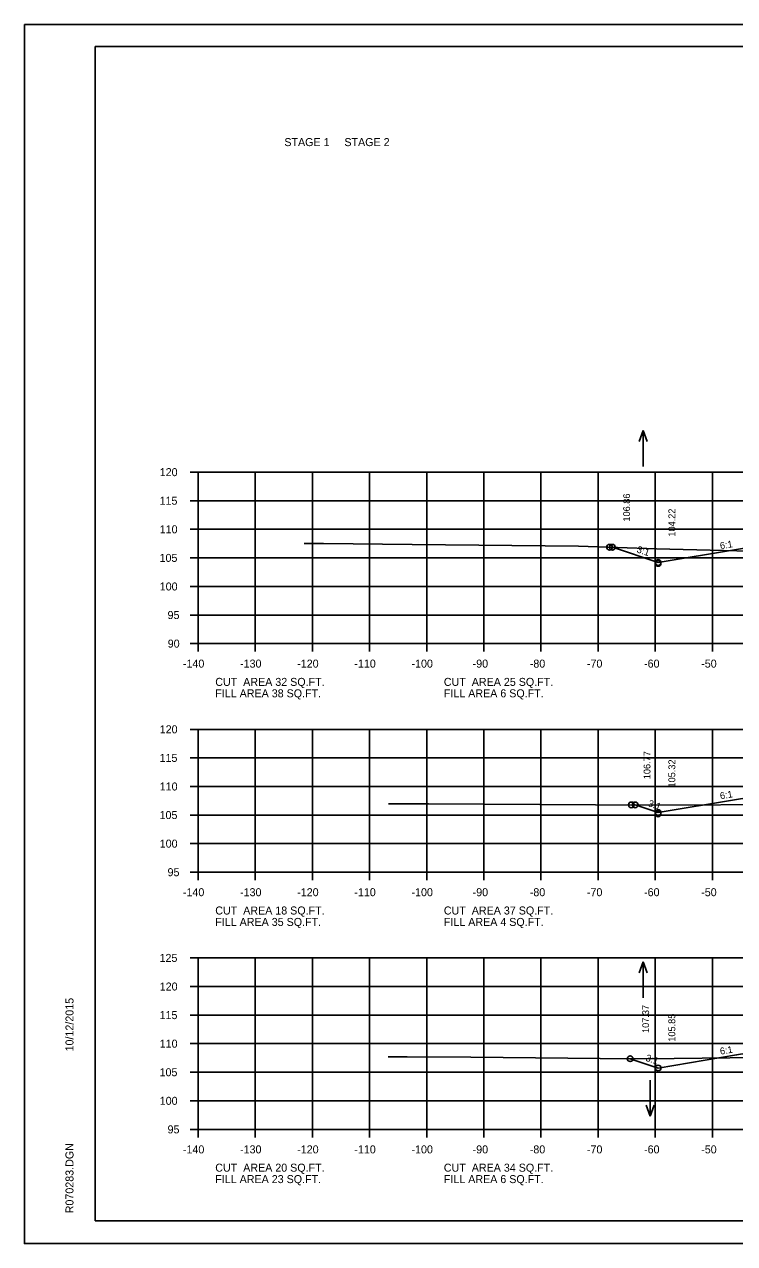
# Model space of a CAD drawing. Extents: x 1175611 to 1176402, y -433344 to -416213.
# Drawn here: x 1175610.6 to 1175734.9, y -432916.9 to -432703.5 of the extents above; entities that cross this region are included whole.
import ezdxf

# ---------------------------------------------------------------- set-up
doc = ezdxf.new("R2010")
doc.units = 0
for name, color, linetype in [('Default', 7, 'Continuous'), ('R_Axis', 7, 'Continuous'), ('R_Axis Annot', 7, 'Continuous'), ('R_Border', 7, 'Continuous'), ('R_Exist Surface', 7, 'Continuous'), ('R_Fin Surface', 7, 'Continuous'), ('R_Grid', 7, 'Continuous'), ('R_No Plot', 7, 'Continuous'), ('R_Water Annot', 7, 'Continuous'), ('R_Xsect Elev', 7, 'Continuous'), ('R_Xsect Slope', 7, 'Continuous')]:
    doc.layers.add(name, color=color, linetype=linetype)

msp = doc.modelspace()

# ---------------------------------------------------------------- linework, layer by layer
at = {"layer": 'R_Axis'}
for p, q in [((1175639.57, -432781.87), (1175640.97, -432781.87)), ((1175640.97, -432811.87), (1175640.97, -432781.87)), ((1175639.57, -432786.87), (1175640.97, -432786.87)), ((1175639.57, -432791.87), (1175640.97, -432791.87)), ((1175639.57, -432796.87), (1175640.97, -432796.87)), ((1175639.57, -432801.87), (1175640.97, -432801.87)), ((1175639.57, -432806.87), (1175640.97, -432806.87)), ((1175639.57, -432811.87), (1175640.97, -432811.87)), ((1175640.97, -432811.87), (1175920.97, -432811.87)), ((1175640.97, -432813.27), (1175640.97, -432811.87)), ((1175650.97, -432813.27), (1175650.97, -432811.87)), ((1175660.97, -432813.27), (1175660.97, -432811.87)), ((1175670.97, -432813.27), (1175670.97, -432811.87)), ((1175680.97, -432813.27), (1175680.97, -432811.87)), ((1175690.97, -432813.27), (1175690.97, -432811.87)), ((1175700.97, -432813.27), (1175700.97, -432811.87)), ((1175710.97, -432813.27), (1175710.97, -432811.87)), ((1175720.97, -432813.27), (1175720.97, -432811.87)), ((1175730.97, -432813.27), (1175730.97, -432811.87)), ((1175639.57, -432826.87), (1175640.97, -432826.87)), ((1175640.97, -432851.87), (1175640.97, -432826.87)), ((1175639.57, -432831.87), (1175640.97, -432831.87)), ((1175639.57, -432836.87), (1175640.97, -432836.87)), ((1175639.57, -432841.87), (1175640.97, -432841.87)), ((1175639.57, -432846.87), (1175640.97, -432846.87)), ((1175639.57, -432851.87), (1175640.97, -432851.87)), ((1175640.97, -432851.87), (1175920.97, -432851.87)), ((1175640.97, -432853.27), (1175640.97, -432851.87)), ((1175650.97, -432853.27), (1175650.97, -432851.87)), ((1175660.97, -432853.27), (1175660.97, -432851.87)), ((1175670.97, -432853.27), (1175670.97, -432851.87)), ((1175680.97, -432853.27), (1175680.97, -432851.87)), ((1175690.97, -432853.27), (1175690.97, -432851.87)), ((1175700.97, -432853.27), (1175700.97, -432851.87)), ((1175710.97, -432853.27), (1175710.97, -432851.87)), ((1175720.97, -432853.27), (1175720.97, -432851.87)), ((1175730.97, -432853.27), (1175730.97, -432851.87)), ((1175639.57, -432866.87), (1175640.97, -432866.87)), ((1175640.97, -432896.87), (1175640.97, -432866.87)), ((1175639.57, -432871.87), (1175640.97, -432871.87)), ((1175639.57, -432876.87), (1175640.97, -432876.87)), ((1175639.57, -432881.87), (1175640.97, -432881.87)), ((1175639.57, -432886.87), (1175640.97, -432886.87)), ((1175639.57, -432891.87), (1175640.97, -432891.87)), ((1175639.57, -432896.87), (1175640.97, -432896.87)), ((1175640.97, -432896.87), (1175920.97, -432896.87)), ((1175640.97, -432898.27), (1175640.97, -432896.87)), ((1175650.97, -432898.27), (1175650.97, -432896.87)), ((1175660.97, -432898.27), (1175660.97, -432896.87)), ((1175670.97, -432898.27), (1175670.97, -432896.87)), ((1175680.97, -432898.27), (1175680.97, -432896.87)), ((1175690.97, -432898.27), (1175690.97, -432896.87)), ((1175700.97, -432898.27), (1175700.97, -432896.87)), ((1175710.97, -432898.27), (1175710.97, -432896.87)), ((1175720.97, -432898.27), (1175720.97, -432896.87)), ((1175730.97, -432898.27), (1175730.97, -432896.87))]:
    msp.add_line(p, q, dxfattribs=at)
at = {"layer": 'R_Border'}
for p, q in [((1175622.97, -432707.41), (1175939.15, -432707.41)), ((1175622.97, -432912.87), (1175622.97, -432707.41)), ((1175622.97, -432912.87), (1175622.97, -432912.87)), ((1175939.15, -432912.87), (1175622.97, -432912.87))]:
    msp.add_line(p, q, dxfattribs=at)
at = {"layer": 'R_Exist Surface'}
for points in [[(1175659.55, -432794.34), (1175660.88, -432794.35), (1175662.89, -432794.36), (1175678.43, -432794.52), (1175707.53, -432794.82), (1175721.18, -432795.26), (1175754.01, -432796.09)], [(1175674.27, -432839.88), (1175677.57, -432839.88), (1175677.63, -432839.88), (1175678.64, -432839.89), (1175681.26, -432839.9), (1175720.25, -432840.12), (1175744.6, -432840.03)], [(1175674.24, -432884.16), (1175677.29, -432884.16), (1175677.55, -432884.16), (1175688.68, -432884.26), (1175711.34, -432884.47), (1175719.38, -432884.52), (1175748.73, -432884.2)]]:
    msp.add_lwpolyline(points, dxfattribs=at)
at = {"layer": 'R_Fin Surface'}
for points in [[(1175713.46, -432795.01), (1175721.47, -432797.68), (1175735.2, -432795.4), (1175743.47, -432794.02), (1175749.47, -432793.78), (1175751.47, -432793.74), (1175780.97, -432793.15), (1175810.47, -432793.74), (1175812.47, -432793.78), (1175818.47, -432794.02), (1175826.75, -432795.4), (1175840.47, -432797.68), (1175846.01, -432795.84)], [(1175713.46, -432795.01), (1175721.47, -432797.68), (1175735.2, -432795.4), (1175743.47, -432794.02), (1175749.47, -432793.78), (1175751.47, -432793.74), (1175780.97, -432793.15), (1175810.47, -432793.74), (1175812.47, -432793.78), (1175818.47, -432794.02), (1175826.75, -432795.4), (1175840.47, -432797.68), (1175846.01, -432795.84)], [(1175717.46, -432840.1), (1175721.47, -432841.44), (1175735.2, -432839.15), (1175743.47, -432837.78), (1175749.47, -432837.54), (1175751.47, -432837.5), (1175780.97, -432836.91), (1175810.47, -432837.5), (1175812.47, -432837.54), (1175818.47, -432837.78), (1175826.75, -432839.15), (1175840.47, -432841.44), (1175845.58, -432839.74)], [(1175717.46, -432840.1), (1175721.47, -432841.44), (1175735.2, -432839.15), (1175743.47, -432837.78), (1175749.47, -432837.54), (1175751.47, -432837.5), (1175780.97, -432836.91), (1175810.47, -432837.5), (1175812.47, -432837.54), (1175818.47, -432837.78), (1175826.75, -432839.15), (1175840.47, -432841.44), (1175845.58, -432839.74)], [(1175716.59, -432884.5), (1175721.47, -432886.13), (1175735.2, -432883.84), (1175743.47, -432882.46), (1175749.47, -432882.22), (1175751.47, -432882.18), (1175780.97, -432881.59), (1175810.47, -432882.18), (1175812.47, -432882.22), (1175818.47, -432882.46), (1175826.75, -432883.84), (1175840.47, -432886.13), (1175840.5, -432886.13), (1175846.51, -432884.13)], [(1175716.59, -432884.5), (1175721.47, -432886.13), (1175735.2, -432883.84), (1175743.47, -432882.46), (1175749.47, -432882.22), (1175751.47, -432882.18), (1175780.97, -432881.59), (1175810.47, -432882.18), (1175812.47, -432882.22), (1175818.47, -432882.46), (1175826.75, -432883.84), (1175840.47, -432886.13), (1175840.5, -432886.13), (1175846.51, -432884.13)]]:
    msp.add_lwpolyline(points, dxfattribs=at)
at = {"layer": 'R_Grid'}
for p, q in [((1175640.97, -432781.87), (1175920.97, -432781.87)), ((1175640.97, -432811.87), (1175640.97, -432781.87)), ((1175650.97, -432811.87), (1175650.97, -432781.87)), ((1175660.97, -432811.87), (1175660.97, -432781.87)), ((1175670.97, -432811.87), (1175670.97, -432781.87)), ((1175680.97, -432811.87), (1175680.97, -432781.87)), ((1175690.97, -432811.87), (1175690.97, -432781.87)), ((1175700.97, -432811.87), (1175700.97, -432781.87)), ((1175710.97, -432811.87), (1175710.97, -432781.87)), ((1175720.97, -432811.87), (1175720.97, -432781.87)), ((1175730.97, -432811.87), (1175730.97, -432781.87)), ((1175640.97, -432786.87), (1175920.97, -432786.87)), ((1175640.97, -432791.87), (1175920.97, -432791.87)), ((1175640.97, -432796.87), (1175920.97, -432796.87)), ((1175640.97, -432801.87), (1175920.97, -432801.87)), ((1175640.97, -432806.87), (1175920.97, -432806.87)), ((1175640.97, -432811.87), (1175920.97, -432811.87)), ((1175640.97, -432826.87), (1175920.97, -432826.87)), ((1175640.97, -432851.87), (1175640.97, -432826.87)), ((1175650.97, -432851.87), (1175650.97, -432826.87)), ((1175660.97, -432851.87), (1175660.97, -432826.87)), ((1175670.97, -432851.87), (1175670.97, -432826.87)), ((1175680.97, -432851.87), (1175680.97, -432826.87)), ((1175690.97, -432851.87), (1175690.97, -432826.87)), ((1175700.97, -432851.87), (1175700.97, -432826.87)), ((1175710.97, -432851.87), (1175710.97, -432826.87)), ((1175720.97, -432851.87), (1175720.97, -432826.87)), ((1175730.97, -432851.87), (1175730.97, -432826.87)), ((1175640.97, -432831.87), (1175920.97, -432831.87)), ((1175640.97, -432836.87), (1175920.97, -432836.87)), ((1175640.97, -432841.87), (1175920.97, -432841.87)), ((1175640.97, -432846.87), (1175920.97, -432846.87)), ((1175640.97, -432851.87), (1175920.97, -432851.87)), ((1175640.97, -432866.87), (1175920.97, -432866.87)), ((1175640.97, -432896.87), (1175640.97, -432866.87)), ((1175650.97, -432896.87), (1175650.97, -432866.87)), ((1175660.97, -432896.87), (1175660.97, -432866.87)), ((1175670.97, -432896.87), (1175670.97, -432866.87)), ((1175680.97, -432896.87), (1175680.97, -432866.87)), ((1175690.97, -432896.87), (1175690.97, -432866.87)), ((1175700.97, -432896.87), (1175700.97, -432866.87)), ((1175710.97, -432896.87), (1175710.97, -432866.87)), ((1175720.97, -432896.87), (1175720.97, -432866.87)), ((1175730.97, -432896.87), (1175730.97, -432866.87)), ((1175640.97, -432871.87), (1175920.97, -432871.87)), ((1175640.97, -432876.87), (1175920.97, -432876.87)), ((1175640.97, -432881.87), (1175920.97, -432881.87)), ((1175640.97, -432886.87), (1175920.97, -432886.87)), ((1175640.97, -432891.87), (1175920.97, -432891.87)), ((1175640.97, -432896.87), (1175920.97, -432896.87))]:
    msp.add_line(p, q, dxfattribs=at)
at = {"layer": 'R_No Plot'}
for p, q in [((1175610.57, -432703.52), (1175943.91, -432703.52)), ((1175610.57, -432916.85), (1175943.91, -432916.85))]:
    msp.add_line(p, q, dxfattribs=at)
msp.add_lwpolyline([(1175610.57, -432703.52), (1175943.91, -432703.52), (1175943.91, -432916.86), (1175610.57, -432916.86)], close=True, dxfattribs=at)
for centre in [(1175712.98, -432795), (1175713.46, -432795.01), (1175713.46, -432795.01), (1175721.47, -432797.68), (1175721.47, -432797.83), (1175716.78, -432840.1), (1175717.46, -432840.1), (1175717.46, -432840.1), (1175721.47, -432841.44), (1175721.47, -432841.66), (1175716.57, -432884.5), (1175716.59, -432884.5), (1175716.59, -432884.5), (1175721.47, -432886.13), (1175721.47, -432886.13)]:
    msp.add_circle(centre, 0.5, dxfattribs=at)
at = {"layer": 'R_Water Annot'}
for p, q in [((1175718.87, -432774.6), (1175718.17, -432776.52)), ((1175718.87, -432780.88), (1175718.87, -432774.6)), ((1175718.87, -432774.6), (1175719.57, -432776.52)), ((1175718.87, -432867.55), (1175718.17, -432869.47)), ((1175718.87, -432873.83), (1175718.87, -432867.55)), ((1175718.87, -432867.55), (1175719.57, -432869.47)), ((1175720.08, -432888.26), (1175720.08, -432894.55)), ((1175720.08, -432894.55), (1175719.38, -432892.62)), ((1175720.08, -432894.55), (1175720.78, -432892.62))]:
    msp.add_line(p, q, dxfattribs=at)

# ---------------------------------------------------------------- texts
at = {"layer": 'Default'}
for s, p in [('STAGE 1     STAGE 2', (1175656.06, -432724.82)), ('CUT  AREA 32 SQ.FT.', (1175643.97, -432819.27)), ('CUT  AREA 25 SQ.FT.', (1175683.97, -432819.27)), ('FILL AREA 38 SQ.FT.', (1175643.97, -432821.27)), ('FILL AREA 6 SQ.FT.', (1175683.97, -432821.27)), ('CUT  AREA 18 SQ.FT.', (1175643.97, -432859.27)), ('FILL AREA 35 SQ.FT.', (1175643.97, -432861.27)), ('CUT  AREA 37 SQ.FT.', (1175683.97, -432859.27)), ('FILL AREA 4 SQ.FT.', (1175683.97, -432861.27)), ('CUT  AREA 20 SQ.FT.', (1175643.97, -432904.27)), ('CUT  AREA 34 SQ.FT.', (1175683.97, -432904.27)), ('FILL AREA 23 SQ.FT.', (1175643.97, -432906.27)), ('FILL AREA 6 SQ.FT.', (1175683.97, -432906.27))]:
    msp.add_text(s, height=1.4, dxfattribs=at).set_placement(p)
at = {"layer": 'R_Axis Annot'}
for s, p in [('120', (1175634.25, -432782.57)), ('115', (1175634.22, -432787.57)), ('110', (1175634.25, -432792.57)), ('105', (1175634.22, -432797.57)), ('100', (1175634.25, -432802.57)), ('95', (1175635.62, -432807.57)), ('90', (1175635.65, -432812.57)), ('-140', (1175638.31, -432816.07)), ('-130', (1175648.31, -432816.07)), ('-120', (1175658.31, -432816.07)), ('-110', (1175668.31, -432816.07)), ('-100', (1175678.31, -432816.07)), ('-90', (1175689.01, -432816.07)), ('-80', (1175699.01, -432816.07)), ('-70', (1175709.01, -432816.07)), ('-60', (1175719.01, -432816.07)), ('-50', (1175729.01, -432816.07)), ('120', (1175634.25, -432827.57)), ('115', (1175634.22, -432832.57)), ('110', (1175634.25, -432837.57)), ('105', (1175634.22, -432842.57)), ('100', (1175634.25, -432847.57)), ('95', (1175635.62, -432852.57)), ('-140', (1175638.31, -432856.07)), ('-130', (1175648.31, -432856.07)), ('-120', (1175658.31, -432856.07)), ('-110', (1175668.31, -432856.07)), ('-100', (1175678.31, -432856.07)), ('-90', (1175689.01, -432856.07)), ('-80', (1175699.01, -432856.07)), ('-70', (1175709.01, -432856.07)), ('-60', (1175719.01, -432856.07)), ('-50', (1175729.01, -432856.07)), ('125', (1175634.22, -432867.57)), ('120', (1175634.25, -432872.57)), ('115', (1175634.22, -432877.57)), ('110', (1175634.25, -432882.57)), ('105', (1175634.22, -432887.57)), ('100', (1175634.25, -432892.57)), ('95', (1175635.62, -432897.57)), ('-140', (1175638.31, -432901.07)), ('-130', (1175648.31, -432901.07)), ('-120', (1175658.31, -432901.07)), ('-110', (1175668.31, -432901.07)), ('-100', (1175678.31, -432901.07)), ('-90', (1175689.01, -432901.07)), ('-80', (1175699.01, -432901.07)), ('-70', (1175709.01, -432901.07)), ('-60', (1175719.01, -432901.07)), ('-50', (1175729.01, -432901.07))]:
    msp.add_text(s, height=1.4, dxfattribs=at).set_placement(p)
at = {"layer": 'R_Border'}
for s, p in [('10/12/2015', (1175619.16, -432883.23)), ('R070283.DGN', (1175619.16, -432911.55))]:
    msp.add_text(s, height=1.4, rotation=90, dxfattribs=at).set_placement(p)
at = {"layer": 'R_Xsect Elev'}
for s, p in [('106.86', (1175716.56, -432790.52)), ('104.22', (1175724.47, -432793.15)), ('106.77', (1175720.13, -432835.6)), ('105.32', (1175724.47, -432837.05)), ('107.37', (1175719.89, -432880)), ('105.85', (1175724.47, -432881.53))]:
    msp.add_text(s, height=1.2, rotation=90, dxfattribs=at).set_placement(p)
at = {"layer": 'R_Xsect Slope'}
for s, rotation, p in [('3:1', 341.5651, (1175717.63, -432795.88)), ('6:1', 9.4623, (1175732.39, -432795.36)), ('6:1', 9.4623, (1175732.39, -432839.12)), ('3:1', 341.5651, (1175719.62, -432840.3)), ('6:1', 9.4623, (1175732.39, -432883.8)), ('3:1', 341.5651, (1175719.19, -432884.84))]:
    msp.add_text(s, height=1.2, rotation=rotation, dxfattribs=at).set_placement(p)

doc.saveas('drawing.dxf')
